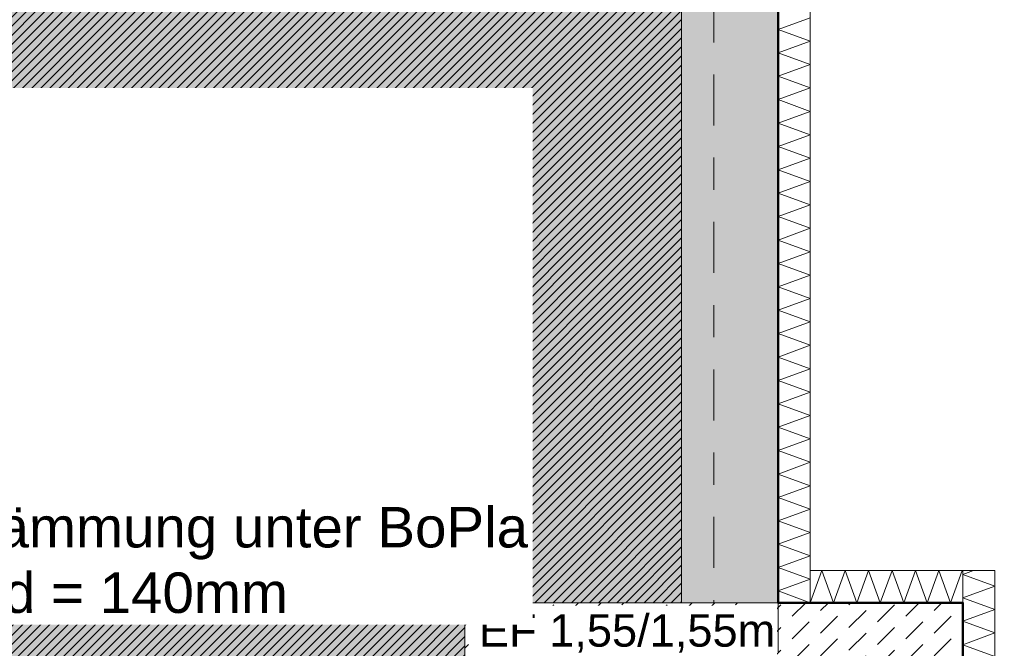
# Model space of a CAD drawing. Header units: metres. Extents: x -273 to 6, y -183 to 13.
# Tile 328 of 379: x -2.58 to 0.48, y -38.81 to -36.86. Entities that reach past the tile are written whole.
import ezdxf

# ---------------------------------------------------------------- set-up
doc = ezdxf.new("R2010")
doc.units = ezdxf.units.M
doc.header["$LTSCALE"] = 0.05
doc.header["$PDMODE"] = 1
doc.header["$PDSIZE"] = -2
doc.linetypes.add('ISO-02 Strichlinie', pattern=[3.81, 3.048, -0.762])
doc.linetypes.add('Linienart-53', pattern=[5.291531, 3.175, -1.058062, 0.352704, -0.705764])
doc.layers.get('0').update_dxf_attribs({"lineweight": 25})
for name, color, linetype, lineweight, true_color in [('00 -Bauelemente -Beton unbewehrt', 7, 'Continuous', 9, 0xf7e06e), ('00 -Bauelemente -Dämmung innen', 7, 'Continuous', 9, 0xff7fe6), ('30 -32 Gründung- 2 Flachgründungen u. Bodenplatten', 7, 'Continuous', 9, 0xff6633), ('30 -32 Gründung-4 Frostschürze', 7, 'Continuous', 9, 0x66aaff), ('70 -72 Beschriftung- 1 Beschriftung allgemein', 7, 'Continuous', 9, 0xff6633), ('70 -76 Bemaßung- 2 Allgemein', 7, 'Continuous', 5, 0x6666cc)]:
    doc.layers.add(name, color=color, linetype=linetype, lineweight=lineweight, true_color=true_color)
for name, color, linetype, lineweight in [('30 -35 Decken- 2 Beläge- Dämmung', 7, 'Continuous', 9), ('70 -71 Achsen- 1 Gebäudeachsen', 7, 'Linienart-53', 18), ('Keine', 7, 'Continuous', 9)]:
    doc.layers.add(name, color=color, linetype=linetype, lineweight=lineweight)
doc.styles.add('Arial', font='arial.ttf')
doc.styles.add('Arial (bold)', font='arialbd.ttf')
doc.dimstyles.new('k+k_klein', dxfattribs={"dimtxt": 0.100689, "dimasz": 0.05302, "dimexe": 0.05, "dimexo": 0.15, "dimgap": 0.005, "dimtad": 1, "dimdec": 3, "dimtxsty": 'Arial', "dimblk": 'VW_SLASH-2', "dimblk1": 'VW_SLASH-2', "dimblk2": 'VW_SLASH-2', "dimcen": 0, "dimdle": 0.025, "dimadec": 3, "dimazin": 0, "dimtfac": 0.75, "dimtdec": 3, "dimtix": 1, "dimtmove": 0, "dimatfit": 0, "dimldrblk": 'VW_FILLEDARROW', "dimfxl": 0.1, "dimfxlon": 1, "dimfrac": 2, "dimtolj": 1, "dimarcsym": 0})

# ---------------------------------------------------------------- blocks, each defined once
blk = doc.blocks.new('_Achsen (3D)')
at = {"layer": '70 -71 Achsen- 1 Gebäudeachsen', "transparency": 33554687}
blk.add_line((-0.421, 3.8), (-0.421, -46.172), dxfattribs=at)
blk = doc.blocks.new('Gruppe-344')
at = {"color": 255, "linetype": 'Continuous', "lineweight": 5}
blk.add_wipeout([(-0.121, -38.672), (-0.121, -32.297), (-0.221, -32.297), (-0.221, -38.672)], dxfattribs=at).dxf.layer = '00 -Bauelemente -Dämmung innen'
blk = doc.blocks.new('Gruppe-345')
at = {"layer": '00 -Bauelemente -Dämmung innen', "color": 7, "transparency": 33554687, "flags": 128}
blk.add_lwpolyline([(-0.121, -38.672), (-0.221, -38.6356), (-0.121, -38.5992), (-0.221, -38.5629), (-0.121, -38.5265), (-0.221, -38.4901), (-0.121, -38.4537), (-0.221, -38.4173), (-0.121, -38.3809), (-0.221, -38.3445), (-0.121, -38.3081), (-0.221, -38.2717), (-0.121, -38.2353), (-0.221, -38.1989), (-0.121, -38.1625), (-0.221, -38.1261), (-0.121, -38.0897), (-0.221, -38.0533), (-0.121, -38.0169), (-0.221, -37.9805), (-0.121, -37.9441), (-0.221, -37.9077), (-0.121, -37.8713), (-0.221, -37.8349), (-0.121, -37.7985), (-0.221, -37.7621), (-0.121, -37.7257), (-0.221, -37.6893), (-0.121, -37.6529), (-0.221, -37.6165), (-0.121, -37.5801), (-0.221, -37.5437), (-0.121, -37.5073), (-0.221, -37.4709), (-0.121, -37.4345), (-0.221, -37.3981), (-0.121, -37.3617), (-0.221, -37.3254), (-0.121, -37.289), (-0.221, -37.2526), (-0.121, -37.2162), (-0.221, -37.1798), (-0.121, -37.1434), (-0.221, -37.107), (-0.121, -37.0706), (-0.221, -37.0342), (-0.121, -36.9978), (-0.221, -36.9614), (-0.121, -36.925), (-0.221, -36.8886), (-0.121, -36.8522)], dxfattribs=at)
blk = doc.blocks.new('Gruppe-346')
at = {"layer": '00 -Bauelemente -Dämmung innen', "color": 7, "linetype": 'Continuous', "lineweight": 9, "transparency": 33554687}
blk.add_line((-0.221, -38.672), (-0.121, -38.672), dxfattribs=at)
blk = doc.blocks.new('Gruppe-348')
at = {"color": 7, "transparency": 33554687}
blk.add_blockref('Gruppe-346', (0, 0), dxfattribs=at)
blk = doc.blocks.new('Gruppe-349')
at = {"layer": '00 -Bauelemente -Dämmung innen', "color": 7, "linetype": 'Continuous', "lineweight": 9, "transparency": 33554687}
blk.add_line((-0.221, -32.297), (-0.221, -38.672), dxfattribs=at)
blk = doc.blocks.new('Gruppe-350')
at = {"layer": '00 -Bauelemente -Dämmung innen', "color": 7, "linetype": 'Continuous', "lineweight": 9, "transparency": 33554687}
blk.add_line((-0.121, -38.672), (-0.121, -32.297), dxfattribs=at)
blk = doc.blocks.new('Gruppe-351')
at = {"color": 7, "transparency": 33554687}
for name in ['Gruppe-349', 'Gruppe-350']:
    blk.add_blockref(name, (0, 0), dxfattribs=at)
blk = doc.blocks.new('Gruppe-352')
at = {"layer": '00 -Bauelemente -Dämmung innen', "color": 7}
blk.add_blockref('Gruppe-344', (0, 0), dxfattribs=at)
at = {"color": 7, "transparency": 33554687}
for name in ['Gruppe-348', 'Gruppe-351']:
    blk.add_blockref(name, (0, 0), dxfattribs=at)
at = {"layer": '00 -Bauelemente -Dämmung innen', "color": 7, "transparency": 33554687}
blk.add_blockref('Gruppe-345', (0, 0), dxfattribs=at)
blk = doc.blocks.new('Gruppe-353')
at = {"layer": '00 -Bauelemente -Dämmung innen', "color": 7, "transparency": 33554687}
blk.add_blockref('Gruppe-352', (0, 0), dxfattribs=at)
at = {"layer": '00 -Bauelemente -Dämmung innen', "color": 0, "flags": 1}
for tag in ['prm0_value', 'prm1_value', 'prm2_value', 'prm3_value', 'prm4_value', 'prm5_value', 'prm6_value', 'IFC_UUID', 'instanceID', 'prm0_name', 'prm0_type', 'prm1_name', 'prm1_type', 'prm2_name', 'prm2_type', 'prm3_name', 'prm3_type', 'prm4_name', 'prm4_type', 'prm5_name', 'prm5_type', 'prm6_name', 'prm6_type']:
    blk.add_attdef(tag, (-0.221, -38.672), '', height=0.00018, dxfattribs=at)
blk = doc.blocks.new('Gruppe-1304')
at = {"color": 255, "linetype": 'Continuous', "lineweight": 5}
blk.add_wipeout([(-0.121, -38.672), (0.354, -38.672), (0.354, -38.572), (-0.121, -38.572)], dxfattribs=at).dxf.layer = '00 -Bauelemente -Dämmung innen'
blk = doc.blocks.new('Gruppe-1305')
at = {"layer": '00 -Bauelemente -Dämmung innen', "color": 7, "transparency": 33554687, "flags": 128}
blk.add_lwpolyline([(-0.121, -38.672), (-0.0846, -38.572), (-0.0482, -38.672), (-0.0118, -38.572), (0.0246, -38.672), (0.061, -38.572), (0.0974, -38.672), (0.1338, -38.572), (0.1702, -38.672), (0.2066, -38.572), (0.243, -38.672), (0.2794, -38.572), (0.3158, -38.672), (0.3522, -38.572), (0.354, -38.5771)], dxfattribs=at)
blk = doc.blocks.new('Gruppe-1306')
at = {"layer": '00 -Bauelemente -Dämmung innen', "color": 7, "linetype": 'Continuous', "lineweight": 9, "transparency": 33554687}
blk.add_line((-0.121, -38.572), (-0.121, -38.672), dxfattribs=at)
blk = doc.blocks.new('Gruppe-1307')
at = {"layer": '00 -Bauelemente -Dämmung innen', "color": 7, "linetype": 'Continuous', "lineweight": 9, "transparency": 33554687}
blk.add_line((0.354, -38.672), (0.354, -38.572), dxfattribs=at)
blk = doc.blocks.new('Gruppe-1308')
at = {"color": 7, "transparency": 33554687}
for name in ['Gruppe-1306', 'Gruppe-1307']:
    blk.add_blockref(name, (0, 0), dxfattribs=at)
blk = doc.blocks.new('Gruppe-1309')
at = {"layer": '00 -Bauelemente -Dämmung innen', "color": 7, "linetype": 'Continuous', "lineweight": 9, "transparency": 33554687}
blk.add_line((0.354, -38.572), (-0.121, -38.572), dxfattribs=at)
blk = doc.blocks.new('Gruppe-1310')
at = {"layer": '00 -Bauelemente -Dämmung innen', "color": 7, "linetype": 'Continuous', "lineweight": 9, "transparency": 33554687}
blk.add_line((-0.121, -38.672), (0.354, -38.672), dxfattribs=at)
blk = doc.blocks.new('Gruppe-1311')
at = {"color": 7, "transparency": 33554687}
for name in ['Gruppe-1309', 'Gruppe-1310']:
    blk.add_blockref(name, (0, 0), dxfattribs=at)
blk = doc.blocks.new('Gruppe-1312')
at = {"layer": '00 -Bauelemente -Dämmung innen', "color": 7}
blk.add_blockref('Gruppe-1304', (0, 0), dxfattribs=at)
at = {"color": 7, "transparency": 33554687}
for name in ['Gruppe-1308', 'Gruppe-1311']:
    blk.add_blockref(name, (0, 0), dxfattribs=at)
at = {"layer": '00 -Bauelemente -Dämmung innen', "color": 7, "transparency": 33554687}
blk.add_blockref('Gruppe-1305', (0, 0), dxfattribs=at)
blk = doc.blocks.new('Gruppe-1313')
at = {"layer": '00 -Bauelemente -Dämmung innen', "color": 7, "transparency": 33554687}
blk.add_blockref('Gruppe-1312', (0, 0), dxfattribs=at)
at = {"layer": '00 -Bauelemente -Dämmung innen', "color": 0, "flags": 1}
for tag in ['prm0_value', 'prm1_value', 'prm2_value', 'prm3_value', 'prm4_value', 'prm5_value', 'prm6_value', 'IFC_UUID', 'instanceID', 'prm0_name', 'prm0_type', 'prm1_name', 'prm1_type', 'prm2_name', 'prm2_type', 'prm3_name', 'prm3_type', 'prm4_name', 'prm4_type', 'prm5_name', 'prm5_type', 'prm6_name', 'prm6_type']:
    blk.add_attdef(tag, (-0.121, -38.672), '', height=0.00018, dxfattribs=at)
blk = doc.blocks.new('Gruppe-1314')
at = {"color": 255, "linetype": 'Continuous', "lineweight": 5}
blk.add_wipeout([(0.454, -40.222), (0.454, -38.572), (0.354, -38.572), (0.354, -40.222)], dxfattribs=at).dxf.layer = '00 -Bauelemente -Dämmung innen'
blk = doc.blocks.new('Gruppe-1315')
at = {"layer": '00 -Bauelemente -Dämmung innen', "color": 7, "transparency": 33554687, "flags": 128}
blk.add_lwpolyline([(0.454, -40.222), (0.354, -40.1856), (0.454, -40.1492), (0.354, -40.1129), (0.454, -40.0765), (0.354, -40.0401), (0.454, -40.0037), (0.354, -39.9673), (0.454, -39.9309), (0.354, -39.8945), (0.454, -39.8581), (0.354, -39.8217), (0.454, -39.7853), (0.354, -39.7489), (0.454, -39.7125), (0.354, -39.6761), (0.454, -39.6397), (0.354, -39.6033), (0.454, -39.5669), (0.354, -39.5305), (0.454, -39.4941), (0.354, -39.4577), (0.454, -39.4213), (0.354, -39.3849), (0.454, -39.3485), (0.354, -39.3121), (0.454, -39.2757), (0.354, -39.2393), (0.454, -39.2029), (0.354, -39.1665), (0.454, -39.1301), (0.354, -39.0937), (0.454, -39.0573), (0.354, -39.0209), (0.454, -38.9845), (0.354, -38.9481), (0.454, -38.9117), (0.354, -38.8754), (0.454, -38.839), (0.354, -38.8026), (0.454, -38.7662), (0.354, -38.7298), (0.454, -38.6934), (0.354, -38.657), (0.454, -38.6206), (0.354, -38.5842), (0.3873, -38.572)], dxfattribs=at)
blk = doc.blocks.new('Gruppe-1316')
at = {"layer": '00 -Bauelemente -Dämmung innen', "color": 7, "linetype": 'Continuous', "lineweight": 9, "transparency": 33554687}
blk.add_line((0.354, -40.222), (0.454, -40.222), dxfattribs=at)
blk = doc.blocks.new('Gruppe-1317')
at = {"layer": '00 -Bauelemente -Dämmung innen', "color": 7, "linetype": 'Continuous', "lineweight": 9, "transparency": 33554687}
blk.add_line((0.454, -38.572), (0.354, -38.572), dxfattribs=at)
blk = doc.blocks.new('Gruppe-1318')
at = {"color": 7, "transparency": 33554687}
for name in ['Gruppe-1317', 'Gruppe-1316']:
    blk.add_blockref(name, (0, 0), dxfattribs=at)
blk = doc.blocks.new('Gruppe-1319')
at = {"layer": '00 -Bauelemente -Dämmung innen', "color": 7, "linetype": 'Continuous', "lineweight": 9, "transparency": 33554687}
blk.add_line((0.354, -38.572), (0.354, -40.222), dxfattribs=at)
blk = doc.blocks.new('Gruppe-1320')
at = {"layer": '00 -Bauelemente -Dämmung innen', "color": 7, "linetype": 'Continuous', "lineweight": 9, "transparency": 33554687}
blk.add_line((0.454, -40.222), (0.454, -38.572), dxfattribs=at)
blk = doc.blocks.new('Gruppe-1321')
at = {"color": 7, "transparency": 33554687}
for name in ['Gruppe-1319', 'Gruppe-1320']:
    blk.add_blockref(name, (0, 0), dxfattribs=at)
blk = doc.blocks.new('Gruppe-1322')
at = {"layer": '00 -Bauelemente -Dämmung innen', "color": 7}
blk.add_blockref('Gruppe-1314', (0, 0), dxfattribs=at)
at = {"color": 7, "transparency": 33554687}
for name in ['Gruppe-1318', 'Gruppe-1321']:
    blk.add_blockref(name, (0, 0), dxfattribs=at)
at = {"layer": '00 -Bauelemente -Dämmung innen', "color": 7, "transparency": 33554687}
blk.add_blockref('Gruppe-1315', (0, 0), dxfattribs=at)
blk = doc.blocks.new('Gruppe-1323')
at = {"layer": '00 -Bauelemente -Dämmung innen', "color": 7, "transparency": 33554687}
blk.add_blockref('Gruppe-1322', (0, 0), dxfattribs=at)
at = {"layer": '00 -Bauelemente -Dämmung innen', "color": 0, "flags": 1}
for tag in ['prm0_value', 'prm1_value', 'prm2_value', 'prm3_value', 'prm4_value', 'prm5_value', 'prm6_value', 'IFC_UUID', 'instanceID', 'prm0_name', 'prm0_type', 'prm1_name', 'prm1_type', 'prm2_name', 'prm2_type', 'prm3_name', 'prm3_type', 'prm4_name', 'prm4_type', 'prm5_name', 'prm5_type', 'prm6_name', 'prm6_type']:
    blk.add_attdef(tag, (0.354, -40.222), '', height=0.00018, dxfattribs=at)
blk = doc.blocks.new('Gruppe-2386')
at = {"layer": '30 -32 Gründung- 2 Flachgründungen u. Bodenplatten', "flags": 128}
blk.add_lwpolyline([(-1.196, -38.672), (0.354, -38.672), (0.354, -40.222), (-1.196, -40.222)], close=True, dxfattribs=at)
at = {"color": 255}
blk.add_wipeout([(-1.1521, -38.8434), (-0.2238, -38.8434), (-0.2238, -38.6811), (-1.1521, -38.6811)], dxfattribs=at).dxf.layer = '70 -72 Beschriftung- 1 Beschriftung allgemein'
at = {"layer": '70 -72 Beschriftung- 1 Beschriftung allgemein', "insert": (-1.1521, -38.7081), "char_height": 0.100689, "attachment_point": 1, "line_spacing_factor": 0.970891, "style": 'Arial'}
blk.add_mtext('EF 1,55/1,55m', dxfattribs=at)
at = {"color": 255}
blk.add_wipeout([(-1.1521, -39.3302), (0.1332, -39.3302), (0.1332, -38.8434), (-1.1521, -38.8434)], dxfattribs=at).dxf.layer = '70 -72 Beschriftung- 1 Beschriftung allgemein'
at = {"layer": '70 -72 Beschriftung- 1 Beschriftung allgemein', "insert": (-1.1521, -38.8704), "char_height": 0.100689, "attachment_point": 1, "line_spacing_factor": 0.970891, "style": 'Arial'}
blk.add_mtext('OK innen=-0,205m\\POK außen=-0,455m \\PUK=-1,455m', dxfattribs=at)
blk = doc.blocks.new('_FU_2D LP5 (2D)')
at = {"color": 255}
blk.add_wipeout([(-1.19599996, -38.67204198), (0.35400004, -38.67204198), (0.35400004, -40.22204198), (-1.19599996, -40.22204198)], dxfattribs=at).dxf.layer = '00 -Bauelemente -Beton unbewehrt'
at = {"layer": '00 -Bauelemente -Beton unbewehrt', "linetype": 'Continuous', "lineweight": 9}
h = blk.add_hatch(dxfattribs=at)
h.set_pattern_fill('Unbew_ Beton1 1mm SRF', style=0, pattern_type=2)
h.set_pattern_definition([(45, (0, 0), (0.088388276, 0.01767774), [0.075, -0.05])])
h.paths.add_polyline_path([(-1.19599996, -38.67204198), (0.35400004, -38.67204198), (0.35400004, -40.22204198), (-1.19599996, -40.22204198)])
at = {"layer": '30 -35 Decken- 2 Beläge- Dämmung', "linetype": 'Continuous', "lineweight": 18, "true_color": 0xd9d9d9}
h = blk.add_hatch(dxfattribs=at)
h.set_pattern_fill('Schraffur grau', color=254, style=0, pattern_type=2)
h.set_pattern_definition([(45, (-26.550902, -25.439444), (0.014142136, -0.014142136), [])])
h.paths.add_polyline_path([(-1.67099996, -24.19704198), (-1.67099996, -18.69704198), (-0.52099996, -18.69704198), (-0.52099996, -12.94704198), (-1.67099996, -12.94704198), (-1.67099996, -8.79704198), (-6.57099996, -8.79704198), (-6.57099996, -13.79704198), (-5.52099996, -13.79704198), (-5.52099996, -34.34704198), (-20.07099996, -34.34704198), (-20.07099996, -29.09704198), (-23.17099996, -29.09704198), (-23.17099996, -33.19704198), (-24.32099996, -33.19704198), (-24.32099996, -35.17704198), (-25.07099996, -35.17704198), (-25.07099996, -38.34704198), (-24.07099996, -38.34704198), (-24.07099996, -39.34704198), (-18.02099996, -39.34704198), (-18.02099996, -38.34704198), (-15.82099996, -38.34704198), (-15.82099996, -39.34704198), (-9.77099996, -39.34704198), (-9.77099996, -38.34704198), (-7.57099996, -38.34704198), (-7.57099996, -39.34704198), (-1.19599996, -39.34704198), (-1.19599996, -38.67204198), (-0.52099996, -38.67204198), (-0.52099996, -32.29704198), (-1.52099996, -32.29704198), (-1.52099996, -30.09704198), (-0.52099996, -30.09704198), (-0.52099996, -24.19704198)])
at = {"layer": 'Keine', "linetype": 'Continuous', "lineweight": 0, "transparency": 33554511}
h = blk.add_hatch(color=43, dxfattribs=at)
h.paths.add_polyline_path([(-49.17099996, -34.09704198), (-26.02099996, -34.09704198), (-26.02099996, -33.19704198), (-27.17099996, -33.19704198), (-27.17099996, -29.19704198), (-23.17099996, -29.19704198), (-23.17099996, -33.19704198), (-24.32099996, -33.19704198), (-24.32099996, -35.17704198), (-25.07099996, -35.17704198), (-25.07099996, -38.34704198), (-24.07099996, -38.34704198), (-24.07099996, -39.34704198), (-18.02099996, -39.34704198), (-18.02099996, -38.34704198), (-15.82099996, -38.34704198), (-15.82099996, -39.34704198), (-9.77099996, -39.34704198), (-9.77099996, -38.34704198), (-7.57099996, -38.34704198), (-7.57099996, -39.34704198), (-1.19599996, -39.34704198), (-1.19599996, -38.67204198), (-0.52099996, -38.67204198), (-0.52099996, -32.29704198), (-1.52099996, -32.29704198), (-1.52099996, -30.09704198), (-0.52099996, -30.09704198), (-0.52099996, -24.19704198), (-1.67099996, -24.19704198), (-1.67099996, -18.69704198), (-0.52099996, -18.69704198), (-0.52099996, -12.94704198), (-1.67099996, -12.94704198), (-1.67099996, -8.79704198), (-6.57099996, -8.79704198), (-6.57099996, -14.59704198), (-10.77099996, -14.59704198), (-10.77099996, -8.79704198), (-14.72099996, -8.79704198), (-14.72099996, -14.24704198), (-19.12099996, -14.24704198), (-19.12099996, -8.79704198), (-24.42099996, -8.79704198), (-24.42099996, -9.44704198), (-29.02099996, -9.44704198), (-29.02099996, -8.89704198), (-49.72099996, -8.89704198), (-49.72099996, -10.69704198), (-48.84599996, -10.69704198), (-48.84599996, -12.69704198), (-49.84599996, -12.69704198), (-49.84599996, -18.94704198), (-48.84599996, -18.94704198), (-48.84599996, -20.94704198), (-49.17099996, -20.94704198)])
h.paths.add_polyline_path([(-23.67099996, -25.19704198), (-26.67099996, -25.19704198), (-26.67099996, -17.66704198), (-23.14099996, -17.66704198), (-23.14099996, -20.69704198), (-23.67099996, -20.69704198)])
h.paths.add_polyline_path([(-24.07099996, -12.79704198), (-26.27099996, -12.79704198), (-26.27099996, -10.59704198), (-24.07099996, -10.59704198)])
h.paths.add_polyline_path([(-39.67099996, -13.69704198), (-43.67099996, -13.69704198), (-43.67099996, -9.69704198), (-39.67099996, -9.69704198)])
h.paths.add_polyline_path([(-31.22099996, -25.49704198), (-35.62099996, -25.49704198), (-35.62099996, -17.39704198), (-31.22099996, -17.39704198)])
h.paths.add_polyline_path([(-6.97099996, -32.89704198), (-10.37099996, -32.89704198), (-10.37099996, -29.49704198), (-6.97099996, -29.49704198)])
h.paths.add_polyline_path([(-15.42099996, -25.19704198), (-18.42099996, -25.19704198), (-18.42099996, -17.69704198), (-15.42099996, -17.69704198)])
h.paths.add_polyline_path([(-31.42099996, -33.19704198), (-35.42099996, -33.19704198), (-35.42099996, -29.19704198), (-31.42099996, -29.19704198)])
h.paths.add_polyline_path([(-43.67099996, -29.19704198), (-39.67099996, -29.19704198), (-39.67099996, -33.19704198), (-43.67099996, -33.19704198)])
h.paths.add_polyline_path([(-10.87099996, -17.39704198), (-6.47099996, -17.39704198), (-6.47099996, -25.49704198), (-10.87099996, -25.49704198)])
h.paths.add_polyline_path([(-18.42099996, -29.69704198), (-15.42099996, -29.69704198), (-15.42099996, -32.69704198), (-18.42099996, -32.69704198)])
h.paths.add_polyline_path([(-43.87099996, -17.39704198), (-39.47099996, -17.39704198), (-39.47099996, -25.49704198), (-43.87099996, -25.49704198)])
h.paths.add_polyline_path([(-35.42099996, -9.69704198), (-31.42099996, -9.69704198), (-31.42099996, -13.69704198), (-35.42099996, -13.69704198)])
h.paths.add_polyline_path([(-24.17099996, -13.33704198), (-24.17099996, -13.79704198), (-21.77099996, -13.79704198), (-21.77099996, -17.19704198), (-24.17099996, -17.19704198), (-24.17099996, -14.83704198), (-26.00599996, -14.83704198), (-26.00599996, -13.33704198)])
at = {"layer": '00 -Bauelemente -Beton unbewehrt', "flags": 128}
blk.add_lwpolyline([(-1.19599996, -38.67204198), (0.35400004, -38.67204198), (0.35400004, -40.22204198), (-1.19599996, -40.22204198)], close=True, dxfattribs=at)
at = {"layer": '30 -35 Decken- 2 Beläge- Dämmung', "flags": 128}
blk.add_lwpolyline([(-15.82099996, -39.34704198), (-9.77099996, -39.34704198), (-9.77099996, -38.34704198), (-7.57099996, -38.34704198), (-7.57099996, -39.34704198), (-1.19599996, -39.34704198), (-1.19599996, -38.67204198), (-0.52099996, -38.67204198), (-0.52099996, -32.29704198), (-1.52099996, -32.29704198), (-1.52099996, -30.09704198), (-0.52099996, -30.09704198), (-0.52099996, -24.19704198)], dxfattribs=at)
at = {"layer": 'Keine', "flags": 128}
blk.add_lwpolyline([(-15.82099996, -39.34704198), (-9.77099996, -39.34704198), (-9.77099996, -38.34704198), (-7.57099996, -38.34704198), (-7.57099996, -39.34704198), (-1.19599996, -39.34704198), (-1.19599996, -38.67204198), (-0.52099996, -38.67204198), (-0.52099996, -32.29704198), (-1.52099996, -32.29704198), (-1.52099996, -30.09704198), (-0.52099996, -30.09704198), (-0.52099996, -24.19704198)], dxfattribs=at)
at = {"layer": '00 -Bauelemente -Dämmung innen', "color": 7}
blk.add_blockref('Gruppe-353', (0, 0), dxfattribs=at)
at = {"layer": '30 -32 Gründung-4 Frostschürze', "linetype": 'Continuous', "lineweight": 0, "transparency": 33554534}
blk.add_hatch(color=161, dxfattribs=at).paths.add_polyline_path([(-0.22099996, -32.29704198), (-0.22099996, -38.67204198), (-0.52099996, -38.67204198), (-0.52099996, -32.29704198)])
at = {"layer": '30 -32 Gründung- 2 Flachgründungen u. Bodenplatten', "linetype": 'ISO-02 Strichlinie', "flags": 128}
blk.add_lwpolyline([(-0.22099996, -38.67204198), (-0.22099996, -39.64704198), (-1.19599996, -39.64704198)], dxfattribs=at)
at = {"layer": '30 -32 Gründung-4 Frostschürze', "flags": 128}
blk.add_lwpolyline([(-0.22099996, -32.29704198), (-0.22099996, -38.67204198), (-0.52099996, -38.67204198), (-0.52099996, -32.29704198)], close=True, dxfattribs=at)
at = {"layer": '00 -Bauelemente -Dämmung innen', "color": 7}
blk.add_blockref('Gruppe-1313', (0, 0), dxfattribs=at)
blk.add_blockref('Gruppe-1323', (0, 0), dxfattribs=at)
at = {"layer": '30 -32 Gründung- 2 Flachgründungen u. Bodenplatten', "color": 7}
blk.add_blockref('Gruppe-2386', (0, 0), dxfattribs=at)
at = {"layer": '70 -72 Beschriftung- 1 Beschriftung allgemein', "color": 103, "lineweight": 50, "true_color": 0x66cc7f, "flags": 128}
blk.add_lwpolyline([(-15.82099996, -39.64704198), (-9.77099996, -39.64704198), (-9.77099996, -40.54704198), (-7.57099996, -40.54704198), (-7.57099996, -39.64704198), (-1.19599996, -39.64704198), (-1.19599996, -40.22204198), (0.35400004, -40.22204198), (0.35400004, -38.67204198), (-0.22099996, -38.67204198), (-0.22099996, -32.29704198), (0.67900004, -32.29704198), (0.67900004, -30.09704198), (-0.22099996, -30.09704198), (-0.22099996, -24.19704198)], dxfattribs=at)
blk = doc.blocks.new('Gruppe-2777')
at = {"color": 255}
blk.add_wipeout([(-4.2038, -38.7405), (-0.9848, -38.7405), (-0.9848, -37.0708), (-4.2038, -37.0708)], dxfattribs=at).dxf.layer = '70 -72 Beschriftung- 1 Beschriftung allgemein'
at = {"layer": '70 -72 Beschriftung- 1 Beschriftung allgemein', "insert": (-4.2038, -37.1114), "char_height": 0.151033, "attachment_point": 1, "line_spacing_factor": 0.970891, "style": 'Arial (bold)'}
blk.add_mtext('Bodenplatte{\\fArial|b0|i0|c0|p0;\\P}{\\fArial|b0|i0|c0|p0;\\H0.8333x;C25/30 Ortbeton\\Pd=25cm\\POK= -0,205m\\PUK= -0,455m\\P\\PDruckfeste Wärmedämmung unter BoPla\\Pim 5m Randbereich d = 140mm}', dxfattribs=at)
blk = doc.blocks.new('VW_SLASH-2')
at = {"color": 0, "linetype": 'ByBlock', "lineweight": -2, "transparency": 16777216}
blk.add_line((0.472, 0), (-1, 0), dxfattribs=at)
at = {"color": 0, "lineweight": 5, "transparency": 16777216, "flags": 128}
blk.add_lwpolyline([(0.5, 0.5), (-0.5, -0.5)], dxfattribs=at)
blk = doc.blocks.new('*D2875')
at = {"layer": '70 -76 Bemaßung- 2 Allgemein', "color": 0, "lineweight": -2}
for p, q in [((-0.221, -44.672), (-0.221, -44.822)), ((-0.274, -44.772), (-0.368, -44.772)), ((-0.421, -44.922), (-0.421, -44.822))]:
    blk.add_line(p, q, dxfattribs=at)
at = {"layer": 'Defpoints', "color": 0}
for p in [(-0.221, -38.672), (-0.421, -44.772), (-0.421, -44.772)]:
    blk.add_point(p, dxfattribs=at)
at = {"layer": '70 -76 Bemaßung- 2 Allgemein', "color": 0, "lineweight": -2, "xscale": 0.05302001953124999, "yscale": 0.05302001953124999, "zscale": 0.05302001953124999, "rotation": 180}
blk.add_blockref('VW_SLASH-2', (-0.421, -44.772), dxfattribs=at)
at = {"layer": '70 -76 Bemaßung- 2 Allgemein', "color": 0, "lineweight": -2, "xscale": 0.05302001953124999, "yscale": 0.05302001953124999, "zscale": 0.05302001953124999}
blk.add_blockref('VW_SLASH-2', (-0.221, -44.772), dxfattribs=at)
at = {"layer": '70 -76 Bemaßung- 2 Allgemein', "color": 0, "insert": (-0.321, -44.7156), "char_height": 0.10069, "attachment_point": 5, "style": 'Arial'}
blk.add_mtext('\\A1;20', dxfattribs=at)
blk = doc.blocks.new('VW_FILLEDARROW')
at = {"linetype": 'Continuous', "lineweight": 0, "transparency": 16777216}
blk.add_hatch(color=0, dxfattribs=at).paths.add_polyline_path([(-2.829, 0.758), (0, 0), (-2.829, -0.758)])
at = {"color": 0, "lineweight": 5, "transparency": 16777216, "flags": 128}
blk.add_lwpolyline([(-2.829, 0.758), (0, 0), (-2.829, -0.758)], close=True, dxfattribs=at)
blk = doc.blocks.new('*D2940')
at = {"layer": '70 -76 Bemaßung- 2 Allgemein', "color": 0, "lineweight": -2}
for p, q in [((-1.196, -44.172), (-1.196, -44.322)), ((-0.521, -44.172), (-0.521, -44.322)), ((-0.574, -44.272), (-1.143, -44.272))]:
    blk.add_line(p, q, dxfattribs=at)
at = {"layer": 'Defpoints', "color": 0}
for p in [(-0.521, -38.672), (-1.196, -39.647), (-1.196, -44.272)]:
    blk.add_point(p, dxfattribs=at)
at = {"layer": '70 -76 Bemaßung- 2 Allgemein', "color": 0, "lineweight": -2, "xscale": 0.05302001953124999, "yscale": 0.05302001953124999, "zscale": 0.05302001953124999, "rotation": 180}
blk.add_blockref('VW_SLASH-2', (-1.196, -44.272), dxfattribs=at)
at = {"layer": '70 -76 Bemaßung- 2 Allgemein', "color": 0, "lineweight": -2, "xscale": 0.05302001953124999, "yscale": 0.05302001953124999, "zscale": 0.05302001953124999}
blk.add_blockref('VW_SLASH-2', (-0.521, -44.272), dxfattribs=at)
at = {"layer": '70 -76 Bemaßung- 2 Allgemein', "color": 0, "insert": (-0.8585, -44.1989), "char_height": 0.100689, "attachment_point": 5, "style": 'Arial'}
blk.add_mtext('\\A1;67\\S5^ ;', dxfattribs=at)
blk = doc.blocks.new('*D2941')
at = {"layer": '70 -76 Bemaßung- 2 Allgemein', "color": 0, "lineweight": -2}
for p, q in [((-0.521, -44.172), (-0.521, -44.322)), ((-0.421, -44.172), (-0.421, -44.322)), ((-0.574, -44.272), (-0.627, -44.272)), ((-0.421, -44.272), (-0.521, -44.272)), ((-0.368, -44.272), (-0.315, -44.272))]:
    blk.add_line(p, q, dxfattribs=at)
at = {"layer": 'Defpoints', "color": 0}
for p in [(-0.521, -38.672), (-0.421, -38.672), (-0.521, -44.272)]:
    blk.add_point(p, dxfattribs=at)
at = {"layer": '70 -76 Bemaßung- 2 Allgemein', "color": 0, "lineweight": -2, "xscale": 0.05302001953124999, "yscale": 0.05302001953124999, "zscale": 0.05302001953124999}
blk.add_blockref('VW_SLASH-2', (-0.521, -44.272), dxfattribs=at)
at = {"layer": '70 -76 Bemaßung- 2 Allgemein', "color": 0, "lineweight": -2, "xscale": 0.05302001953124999, "yscale": 0.05302001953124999, "zscale": 0.05302001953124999, "rotation": 180}
blk.add_blockref('VW_SLASH-2', (-0.421, -44.272), dxfattribs=at)
at = {"layer": '70 -76 Bemaßung- 2 Allgemein', "color": 0, "insert": (-0.471, -44.4837), "char_height": 0.10069, "attachment_point": 5, "style": 'Arial'}
blk.add_mtext('\\A1;10', dxfattribs=at)
blk = doc.blocks.new('*D2942')
at = {"layer": '70 -76 Bemaßung- 2 Allgemein', "color": 0, "lineweight": -2}
for p, q in [((-0.421, -44.172), (-0.421, -44.322)), ((-0.221, -44.172), (-0.221, -44.322)), ((-0.274, -44.272), (-0.368, -44.272))]:
    blk.add_line(p, q, dxfattribs=at)
at = {"layer": 'Defpoints', "color": 0}
for p in [(-0.421, -38.672), (-0.221, -38.672), (-0.421, -44.272)]:
    blk.add_point(p, dxfattribs=at)
at = {"layer": '70 -76 Bemaßung- 2 Allgemein', "color": 0, "lineweight": -2, "xscale": 0.05302001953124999, "yscale": 0.05302001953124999, "zscale": 0.05302001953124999, "rotation": 180}
blk.add_blockref('VW_SLASH-2', (-0.421, -44.272), dxfattribs=at)
at = {"layer": '70 -76 Bemaßung- 2 Allgemein', "color": 0, "lineweight": -2, "xscale": 0.05302001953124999, "yscale": 0.05302001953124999, "zscale": 0.05302001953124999}
blk.add_blockref('VW_SLASH-2', (-0.221, -44.272), dxfattribs=at)
at = {"layer": '70 -76 Bemaßung- 2 Allgemein', "color": 0, "insert": (-0.321, -44.2156), "char_height": 0.10069, "attachment_point": 5, "style": 'Arial'}
blk.add_mtext('\\A1;20', dxfattribs=at)
blk = doc.blocks.new('*D2955')
at = {"layer": '70 -76 Bemaßung- 2 Allgemein', "color": 0, "lineweight": -2}
for p, q in [((1.826, -32.297), (1.976, -32.297)), ((1.926, -38.619), (1.926, -32.3501)), ((1.826, -38.672), (1.976, -38.672))]:
    blk.add_line(p, q, dxfattribs=at)
at = {"layer": 'Defpoints', "color": 0}
for p in [(-0.221, -32.297), (1.926, -32.297), (-0.221, -38.672)]:
    blk.add_point(p, dxfattribs=at)
at = {"layer": '70 -76 Bemaßung- 2 Allgemein', "color": 0, "lineweight": -2, "xscale": 0.05302001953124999, "yscale": 0.05302001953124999, "zscale": 0.05302001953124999}
for p, rotation in [((1.926, -32.297), 90.00000000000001), ((1.926, -38.672), 270)]:
    blk.add_blockref('VW_SLASH-2', p, dxfattribs=dict(at, rotation=rotation))
at = {"layer": '70 -76 Bemaßung- 2 Allgemein', "color": 0, "insert": (1.8438, -35.4845), "char_height": 0.100689, "attachment_point": 5, "rotation": 90, "style": 'Arial'}
blk.add_mtext('\\A1;6,37\\S5^ ;', dxfattribs=at)
blk = doc.blocks.new('*D2956')
at = {"layer": '70 -76 Bemaßung- 2 Allgemein', "color": 0, "lineweight": -2}
for p, q in [((1.826, -38.672), (1.976, -38.672)), ((1.926, -39.294), (1.926, -38.7251)), ((1.826, -39.347), (1.976, -39.347))]:
    blk.add_line(p, q, dxfattribs=at)
at = {"layer": 'Defpoints', "color": 0}
for p in [(-0.221, -38.672), (1.926, -38.672), (-1.196, -39.347)]:
    blk.add_point(p, dxfattribs=at)
at = {"layer": '70 -76 Bemaßung- 2 Allgemein', "color": 0, "lineweight": -2, "xscale": 0.05302001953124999, "yscale": 0.05302001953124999, "zscale": 0.05302001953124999}
for p, rotation in [((1.926, -38.672), 90), ((1.926, -39.347), 270)]:
    blk.add_blockref('VW_SLASH-2', p, dxfattribs=dict(at, rotation=rotation))
at = {"layer": '70 -76 Bemaßung- 2 Allgemein', "color": 0, "insert": (1.8529, -39.0095), "char_height": 0.100689, "attachment_point": 5, "rotation": 90, "style": 'Arial'}
blk.add_mtext('\\A1;67\\S5^ ;', dxfattribs=at)
blk = doc.blocks.new('*D3337')
at = {"layer": '70 -76 Bemaßung- 2 Allgemein', "color": 0, "lineweight": -2}
for p, q in [((1.326, -32.397), (1.476, -32.397)), ((1.426, -38.519), (1.426, -32.4501)), ((1.326, -38.572), (1.476, -38.572))]:
    blk.add_line(p, q, dxfattribs=at)
at = {"layer": 'Defpoints', "color": 0}
for p in [(0.779, -32.397), (1.426, -32.397), (0.454, -38.572)]:
    blk.add_point(p, dxfattribs=at)
at = {"layer": '70 -76 Bemaßung- 2 Allgemein', "color": 0, "lineweight": -2, "xscale": 0.05302001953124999, "yscale": 0.05302001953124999, "zscale": 0.05302001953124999}
for p, rotation in [((1.426, -32.397), 90.00000000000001), ((1.426, -38.572), 270)]:
    blk.add_blockref('VW_SLASH-2', p, dxfattribs=dict(at, rotation=rotation))
at = {"layer": '70 -76 Bemaßung- 2 Allgemein', "color": 0, "insert": (1.3605, -35.4845), "char_height": 0.10069, "attachment_point": 5, "rotation": 90, "style": 'Arial'}
blk.add_mtext('\\A1;6,18', dxfattribs=at)
blk = doc.blocks.new('*D3338')
at = {"layer": '70 -76 Bemaßung- 2 Allgemein', "color": 0, "lineweight": -2}
for p, q in [((1.426, -38.519), (1.426, -38.466)), ((1.326, -38.572), (1.476, -38.572)), ((1.426, -38.672), (1.426, -38.572)), ((1.326, -38.672), (1.476, -38.672)), ((1.426, -38.7251), (1.426, -38.7781))]:
    blk.add_line(p, q, dxfattribs=at)
at = {"layer": 'Defpoints', "color": 0}
for p in [(0.454, -38.572), (1.426, -38.572), (0.354, -38.672)]:
    blk.add_point(p, dxfattribs=at)
at = {"layer": '70 -76 Bemaßung- 2 Allgemein', "color": 0, "lineweight": -2, "xscale": 0.05302001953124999, "yscale": 0.05302001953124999, "zscale": 0.05302001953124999}
for p, rotation in [((1.426, -38.572), 269.9999999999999), ((1.426, -38.672), 89.99999999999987)]:
    blk.add_blockref('VW_SLASH-2', p, dxfattribs=dict(at, rotation=rotation))
at = {"layer": '70 -76 Bemaßung- 2 Allgemein', "color": 0, "insert": (1.5349, -38.622), "char_height": 0.10069, "attachment_point": 5, "rotation": 90, "style": 'Arial'}
blk.add_mtext('\\A1;10', dxfattribs=at)
blk = doc.blocks.new('*D3339')
at = {"layer": '70 -76 Bemaßung- 2 Allgemein', "color": 0, "lineweight": -2}
for p, q in [((1.326, -38.672), (1.476, -38.672)), ((1.426, -39.394), (1.426, -38.7251)), ((1.326, -39.447), (1.476, -39.447))]:
    blk.add_line(p, q, dxfattribs=at)
at = {"layer": 'Defpoints', "color": 0}
for p in [(0.354, -38.672), (1.426, -38.672), (0.354, -39.447)]:
    blk.add_point(p, dxfattribs=at)
at = {"layer": '70 -76 Bemaßung- 2 Allgemein', "color": 0, "lineweight": -2, "xscale": 0.05302001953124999, "yscale": 0.05302001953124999, "zscale": 0.05302001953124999}
for p, rotation in [((1.426, -38.672), 90), ((1.426, -39.447), 270)]:
    blk.add_blockref('VW_SLASH-2', p, dxfattribs=dict(at, rotation=rotation))
at = {"layer": '70 -76 Bemaßung- 2 Allgemein', "color": 0, "insert": (1.3696, -39.0595), "char_height": 0.10069, "attachment_point": 5, "rotation": 90, "style": 'Arial'}
blk.add_mtext('\\A1;78', dxfattribs=at)
blk = doc.blocks.new('Gruppe-2785')
at = {"layer": '70 -76 Bemaßung- 2 Allgemein'}
dim = blk.add_linear_dim(base=(-0.42099996, -44.77204198), p1=(-0.22099996, -38.67204198), p2=(-0.42099996, -44.77204198), text='20', dimstyle='k+k_klein', override={"dimtxt": 0.100689, "dimgap": 0.005, "dimdec": 8, "dimpost": '<>', "dimtxsty": 'Arial', "dimtmove": 2}, dxfattribs=at)
dim.commit()
dim.dimension.update_dxf_attribs({"geometry": '*D2875', "text_midpoint": (-0.32099996, -44.71564042)})
blk = doc.blocks.new('Gruppe-2787')
at = {"layer": '70 -76 Bemaßung- 2 Allgemein'}
for base, p1, p2, text, override, picture, middle in [((-1.19599996, -44.27204198), (-0.52099996, -38.67204198), (-1.19599996, -39.64704198), '67\\S5^ ;', {"dimtxt": 0.100689, "dimgap": 0.005, "dimdec": 8, "dimpost": '<>', "dimtxsty": 'Arial', "dimtmove": 2}, '*D2940', (-0.85849996, -44.19890932)), ((-0.52099996, -44.27204198), (-0.42099996, -38.67204198), (-0.52099996, -38.67204198), '10', {"dimtxt": 0.100689, "dimgap": 0.005, "dimdec": 8, "dimpost": '<>', "dimtxsty": 'Arial', "dimtix": 0, "dimtmove": 2}, '*D2941', (-0.47099996, -44.48374666)), ((-0.42099996, -44.27204198), (-0.22099996, -38.67204198), (-0.42099996, -38.67204198), '20', {"dimtxt": 0.100689, "dimgap": 0.005, "dimdec": 8, "dimpost": '<>', "dimtxsty": 'Arial', "dimtmove": 2}, '*D2942', (-0.32099996, -44.21564042))]:
    dim = blk.add_linear_dim(base=base, p1=p1, p2=p2, text=text, dimstyle='k+k_klein', override=override, dxfattribs=at)
    dim.commit()
    dim.dimension.update_dxf_attribs({"geometry": picture, "text_midpoint": middle})
blk = doc.blocks.new('Gruppe-2788')
at = {"layer": '70 -76 Bemaßung- 2 Allgemein'}
for base, p1, p2, text, picture, middle in [((1.92600004, -32.29704198), (-0.22099996, -38.67204198), (-0.22099996, -32.29704198), '6,37\\S5^ ;', '*D2955', (1.8438054, -35.48454198)), ((1.92600004, -38.67204198), (-1.19599996, -39.34704198), (-0.22099996, -38.67204198), '67\\S5^ ;', '*D2956', (1.85286738, -39.00954198))]:
    dim = blk.add_linear_dim(base=base, p1=p1, p2=p2, angle=270, text=text, dimstyle='k+k_klein', override={"dimtxt": 0.100689, "dimgap": 0.005, "dimdec": 8, "dimpost": '<>', "dimtxsty": 'Arial', "dimtmove": 2}, dxfattribs=at)
    dim.commit()
    dim.dimension.update_dxf_attribs({"geometry": picture, "text_midpoint": middle})
blk = doc.blocks.new('Gruppe-2795')
at = {"layer": '70 -76 Bemaßung- 2 Allgemein'}
for base, p1, p2, text, override, picture, middle in [((1.426, -32.397), (0.454, -38.572), (0.779, -32.397), '6,18', {"dimtxt": 0.100689, "dimgap": 0.005, "dimdec": 2, "dimpost": '<>', "dimtxsty": 'Arial', "dimtmove": 2}, '*D3337', (1.3605, -35.4845)), ((1.426, -38.572), (0.354, -38.672), (0.454, -38.572), '10', {"dimtxt": 0.100689, "dimgap": 0.005, "dimdec": 2, "dimpost": '<>', "dimtxsty": 'Arial', "dimtix": 0, "dimtmove": 2}, '*D3338', (1.5349, -38.622)), ((1.426, -38.672), (0.354, -39.447), (0.354, -38.672), '78', {"dimtxt": 0.100689, "dimgap": 0.005, "dimdec": 2, "dimpost": '<>', "dimtxsty": 'Arial', "dimtmove": 2}, '*D3339', (1.3696, -39.0595))]:
    dim = blk.add_linear_dim(base=base, p1=p1, p2=p2, angle=270, text=text, dimstyle='k+k_klein', override=override, dxfattribs=at)
    dim.commit()
    dim.dimension.update_dxf_attribs({"geometry": picture, "text_midpoint": middle})
blk = doc.blocks.new('_FU_2D Bemaßung_ Beschriftung (3D)')
at = {"layer": '70 -72 Beschriftung- 1 Beschriftung allgemein', "color": 7}
blk.add_blockref('Gruppe-2777', (0, 0), dxfattribs=at)
at = {"layer": '70 -76 Bemaßung- 2 Allgemein'}
for name in ['Gruppe-2795', 'Gruppe-2788', 'Gruppe-2787', 'Gruppe-2785']:
    blk.add_blockref(name, (0, 0), dxfattribs=at)

msp = doc.modelspace()

# ---------------------------------------------------------------- block references
at = {"layer": 'Keine', "color": 1}
msp.add_blockref('_Achsen (3D)', (0, 0), dxfattribs=at)

# ---------------------------------------------------------------- next in the draw order: block references
msp.add_blockref('_FU_2D LP5 (2D)', (0, 0), dxfattribs=at)

# ---------------------------------------------------------------- next in the draw order: block references
msp.add_blockref('_FU_2D Bemaßung_ Beschriftung (3D)', (0, 0), dxfattribs=at)

doc.saveas('drawing.dxf')
